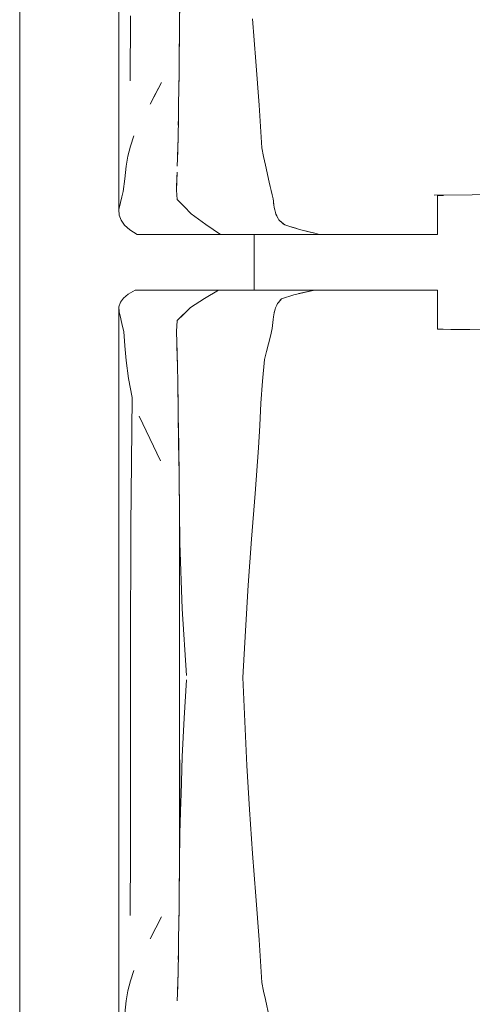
# Model space of a CAD drawing. Header units: millimetres. Extents: x -261 to 187, y -214 to 106.
# Tile 855 of 1056: x -198.355 to -198.029, y 6.798 to 7.508. Entities that reach past the tile are written whole.
import ezdxf

# ---------------------------------------------------------------- set-up
doc = ezdxf.new("R2010")
doc.units = ezdxf.units.MM
doc.header["$LTSCALE"] = 0.005
doc.header["$MEASUREMENT"] = 0
doc.layers.add('IFC-Elemento de mobília-Contorno', color=9, linetype='Continuous', lineweight=5)
doc.layers.add('IFC-Laje-Contorno', color=9, linetype='Continuous', lineweight=5)

msp = doc.modelspace()

# ---------------------------------------------------------------- linework, layer by layer
at = {"layer": 'IFC-Elemento de mobília-Contorno', "lineweight": 5}
for p, q in [((-198.24019, 7.49608), (-198.24019, 7.75719)), ((-198.28391, 7.5385), (-198.28383, 7.37088)), ((-198.24013, 7.5014), (-198.23988, 7.52287)), ((-198.27582, 7.4634), (-198.2754, 7.5102)), ((-198.1875, 7.50826), (-198.18509, 7.47736)), ((-198.2404, 7.47936), (-198.24013, 7.5014)), ((-198.24039, 7.48001), (-198.24019, 7.49608)), ((-198.24052, 7.46976), (-198.24039, 7.48001)), ((-198.24044, 7.47586), (-198.2404, 7.47936)), ((-198.18509, 7.47736), (-198.18283, 7.44586)), ((-198.24067, 7.45795), (-198.24052, 7.46976)), ((-198.24066, 7.45824), (-198.24055, 7.46759)), ((-198.26122, 7.4467), (-198.25324, 7.46241)), ((-198.25723, 7.45456), (-198.25324, 7.46241)), ((-198.26122, 7.4467), (-198.25723, 7.45456)), ((-198.24083, 7.44615), (-198.24067, 7.45795)), ((-198.24075, 7.45227), (-198.24066, 7.45824)), ((-198.24101, 7.43524), (-198.24083, 7.44615)), ((-198.24096, 7.43737), (-198.24087, 7.44371)), ((-198.18283, 7.44586), (-198.1819, 7.43054)), ((-198.24119, 7.42432), (-198.24101, 7.43524)), ((-198.24107, 7.43169), (-198.24096, 7.43737)), ((-198.1819, 7.43054), (-198.18096, 7.41521)), ((-198.27559, 7.41645), (-198.27309, 7.42394)), ((-198.24149, 7.41318), (-198.24119, 7.42432)), ((-198.24136, 7.41668), (-198.24126, 7.42169)), ((-198.27747, 7.40913), (-198.27559, 7.41645)), ((-198.2418, 7.40203), (-198.24149, 7.41318)), ((-198.24163, 7.40812), (-198.24136, 7.41668)), ((-198.18096, 7.41521), (-198.17963, 7.40905)), ((-198.27864, 7.40202), (-198.27747, 7.40913)), ((-198.17963, 7.40905), (-198.1783, 7.40288)), ((-198.27967, 7.39292), (-198.27864, 7.40202)), ((-198.24219, 7.39129), (-198.24197, 7.39777)), ((-198.1783, 7.40288), (-198.17563, 7.39055)), ((-198.2807, 7.38383), (-198.27967, 7.39292)), ((-198.24241, 7.38481), (-198.24219, 7.39129)), ((-198.2424, 7.38605), (-198.2421, 7.39404)), ((-198.2421, 7.39404), (-198.24204, 7.39552)), ((-198.17563, 7.39055), (-198.1749, 7.38751)), ((-198.28174, 7.37989), (-198.2807, 7.38383)), ((-198.24241, 7.38481), (-198.24184, 7.37809)), ((-198.2424, 7.38605), (-198.24238, 7.38576)), ((-198.1749, 7.38751), (-198.17417, 7.38448)), ((-198.17417, 7.38448), (-198.17343, 7.38145)), ((-198.28383, 7.37088), (-198.28278, 7.37596)), ((-198.28278, 7.37596), (-198.28174, 7.37989)), ((-198.24184, 7.37809), (-198.23679, 7.37296)), ((-198.17343, 7.38145), (-198.1727, 7.37841)), ((-198.1727, 7.37841), (-198.17253, 7.37692)), ((-198.17253, 7.37692), (-198.17236, 7.37543)), ((-198.17253, 7.37692), (-198.1722, 7.37393)), ((-198.17236, 7.37543), (-198.1722, 7.37393)), ((-198.05669, 7.38107), (-198.02925, 7.38148)), ((-198.05424, 7.38088), (-198.05206, 7.38088)), ((-198.05424, 7.36607), (-198.05424, 7.38088)), ((-198.05206, 7.38088), (-198.05007, 7.38088)), ((-198.02925, 7.38148), (-198.01573, 7.38173)), ((-198.28383, 7.37088), (-198.28369, 7.36677)), ((-198.23679, 7.37296), (-198.23174, 7.36783)), ((-198.1722, 7.37393), (-198.17203, 7.37244)), ((-198.17203, 7.37244), (-198.17101, 7.36867)), ((-198.17203, 7.37244), (-198.17169, 7.37118)), ((-198.17101, 7.36867), (-198.17067, 7.36741)), ((-198.28369, 7.36677), (-198.28231, 7.36305)), ((-198.28231, 7.36305), (-198.27982, 7.3595)), ((-198.23174, 7.36783), (-198.2212, 7.35999)), ((-198.17067, 7.36741), (-198.17018, 7.36639)), ((-198.17067, 7.36741), (-198.1692, 7.36433)), ((-198.17018, 7.36639), (-198.16969, 7.36536)), ((-198.1692, 7.36433), (-198.16871, 7.3633)), ((-198.16871, 7.3633), (-198.1665, 7.36151)), ((-198.16871, 7.3633), (-198.1676, 7.3624)), ((-198.1676, 7.3624), (-198.1665, 7.36151)), ((-198.1665, 7.36151), (-198.16539, 7.36061)), ((-198.1665, 7.36151), (-198.16428, 7.35971)), ((-198.05424, 7.35282), (-198.05424, 7.36607)), ((-198.27982, 7.3595), (-198.27599, 7.3561)), ((-198.27599, 7.3561), (-198.27333, 7.35446)), ((-198.27333, 7.35446), (-198.27067, 7.35282)), ((-198.2212, 7.35999), (-198.2107, 7.35282)), ((-198.16539, 7.36061), (-198.16428, 7.35971)), ((-198.16428, 7.35971), (-198.16143, 7.35883)), ((-198.16143, 7.35883), (-198.15288, 7.35619)), ((-198.16143, 7.35883), (-198.15858, 7.35795)), ((-198.16143, 7.35883), (-198.15573, 7.35708)), ((-198.15858, 7.35795), (-198.15573, 7.35708)), ((-198.15288, 7.35619), (-198.14274, 7.35367)), ((-198.15288, 7.35619), (-198.14612, 7.35451)), ((-198.14612, 7.35451), (-198.14274, 7.35367)), ((-198.27067, 7.35282), (-198.2107, 7.35282)), ((-198.2107, 7.35282), (-198.16942, 7.35282)), ((-198.18647, 7.31275), (-198.18647, 7.35282)), ((-198.16942, 7.35282), (-198.13936, 7.35282)), ((-198.14274, 7.35367), (-198.13936, 7.35282)), ((-198.13936, 7.35282), (-198.13738, 7.35282)), ((-198.13738, 7.35282), (-198.13543, 7.35282)), ((-198.13543, 7.35282), (-198.1335, 7.35282)), ((-198.1335, 7.35282), (-198.13158, 7.35282)), ((-198.13158, 7.35282), (-198.12966, 7.35282)), ((-198.12966, 7.35282), (-198.12774, 7.35282)), ((-198.12774, 7.35282), (-198.12581, 7.35282)), ((-198.12581, 7.35282), (-198.12386, 7.35282)), ((-198.12386, 7.35282), (-198.12188, 7.35282)), ((-198.12188, 7.35282), (-198.11987, 7.35282)), ((-198.11987, 7.35282), (-198.11781, 7.35282)), ((-198.11781, 7.35282), (-198.1157, 7.35282)), ((-198.1157, 7.35282), (-198.11355, 7.35282)), ((-198.11355, 7.35282), (-198.11136, 7.35282)), ((-198.11136, 7.35282), (-198.10916, 7.35282)), ((-198.10916, 7.35282), (-198.10698, 7.35282)), ((-198.10698, 7.35282), (-198.10483, 7.35282)), ((-198.10483, 7.35282), (-198.10272, 7.35282)), ((-198.10272, 7.35282), (-198.10069, 7.35282)), ((-198.10069, 7.35282), (-198.09875, 7.35282)), ((-198.09875, 7.35282), (-198.09692, 7.35282)), ((-198.09692, 7.35282), (-198.09519, 7.35282)), ((-198.09519, 7.35282), (-198.09353, 7.35282)), ((-198.09353, 7.35282), (-198.0919, 7.35282)), ((-198.0919, 7.35282), (-198.09028, 7.35282)), ((-198.09028, 7.35282), (-198.08863, 7.35282)), ((-198.08863, 7.35282), (-198.08691, 7.35282)), ((-198.08691, 7.35282), (-198.0851, 7.35282)), ((-198.0851, 7.35282), (-198.08316, 7.35282)), ((-198.08316, 7.35282), (-198.08108, 7.35282)), ((-198.08108, 7.35282), (-198.0789, 7.35282)), ((-198.0789, 7.35282), (-198.07661, 7.35282)), ((-198.07661, 7.35282), (-198.07423, 7.35282)), ((-198.07423, 7.35282), (-198.07178, 7.35282)), ((-198.07178, 7.35282), (-198.06927, 7.35282)), ((-198.06927, 7.35282), (-198.06672, 7.35282)), ((-198.06672, 7.35282), (-198.06413, 7.35282)), ((-198.06413, 7.35282), (-198.06155, 7.35282)), ((-198.06155, 7.35282), (-198.05902, 7.35282)), ((-198.05902, 7.35282), (-198.05657, 7.35282)), ((-198.05657, 7.35282), (-198.05424, 7.35282)), ((-198.27709, 7.30996), (-198.27223, 7.31275)), ((-198.27223, 7.31275), (-198.21198, 7.31275)), ((-198.22208, 7.30681), (-198.21198, 7.31275)), ((-198.21198, 7.31275), (-198.14282, 7.31275)), ((-198.19672, 7.31275), (-198.18647, 7.31275)), ((-198.15785, 7.30942), (-198.14282, 7.31275)), ((-198.1541, 7.31025), (-198.14282, 7.31275)), ((-198.1541, 7.31025), (-198.14658, 7.31192)), ((-198.14658, 7.31192), (-198.14282, 7.31275)), ((-198.14452, 7.31275), (-198.14151, 7.31275)), ((-198.14282, 7.31275), (-198.14085, 7.31275)), ((-198.14151, 7.31275), (-198.13869, 7.31275)), ((-198.14085, 7.31275), (-198.13887, 7.31275)), ((-198.13887, 7.31275), (-198.13691, 7.31275)), ((-198.13691, 7.31275), (-198.13498, 7.31275)), ((-198.13498, 7.31275), (-198.13306, 7.31275)), ((-198.13306, 7.31275), (-198.13115, 7.31275)), ((-198.13115, 7.31275), (-198.12925, 7.31275)), ((-198.12925, 7.31275), (-198.12734, 7.31275)), ((-198.12734, 7.31275), (-198.12542, 7.31275)), ((-198.12542, 7.31275), (-198.12348, 7.31275)), ((-198.12348, 7.31275), (-198.12151, 7.31275)), ((-198.12151, 7.31275), (-198.11951, 7.31275)), ((-198.11951, 7.31275), (-198.11746, 7.31275)), ((-198.11746, 7.31275), (-198.11536, 7.31275)), ((-198.11536, 7.31275), (-198.11321, 7.31275)), ((-198.11321, 7.31275), (-198.11104, 7.31275)), ((-198.11104, 7.31275), (-198.10886, 7.31275)), ((-198.10886, 7.31275), (-198.10669, 7.31275)), ((-198.10669, 7.31275), (-198.10456, 7.31275)), ((-198.10456, 7.31275), (-198.10248, 7.31275)), ((-198.10248, 7.31275), (-198.10047, 7.31275)), ((-198.10047, 7.31275), (-198.09856, 7.31275)), ((-198.09856, 7.31275), (-198.09675, 7.31275)), ((-198.09675, 7.31275), (-198.09504, 7.31275)), ((-198.09504, 7.31275), (-198.09339, 7.31275)), ((-198.09339, 7.31275), (-198.09179, 7.31275)), ((-198.09179, 7.31275), (-198.09017, 7.31275)), ((-198.09017, 7.31275), (-198.08853, 7.31275)), ((-198.08853, 7.31275), (-198.08682, 7.31275)), ((-198.08682, 7.31275), (-198.08501, 7.31275)), ((-198.08501, 7.31275), (-198.08308, 7.31275)), ((-198.08308, 7.31275), (-198.08102, 7.31275)), ((-198.08102, 7.31275), (-198.07885, 7.31275)), ((-198.07885, 7.31275), (-198.07657, 7.31275)), ((-198.07657, 7.31275), (-198.07422, 7.31275)), ((-198.07422, 7.31275), (-198.07178, 7.31275)), ((-198.07178, 7.31275), (-198.06929, 7.31275)), ((-198.06929, 7.31275), (-198.06675, 7.31275)), ((-198.06675, 7.31275), (-198.06419, 7.31275)), ((-198.06419, 7.31275), (-198.06163, 7.31275)), ((-198.06163, 7.31275), (-198.05911, 7.31275)), ((-198.05911, 7.31275), (-198.05667, 7.31275)), ((-198.05667, 7.31275), (-198.05435, 7.31275)), ((-198.05435, 7.2995), (-198.05435, 7.31275)), ((-198.28268, 7.30405), (-198.28049, 7.30709)), ((-198.28049, 7.30709), (-198.27709, 7.30996)), ((-198.23223, 7.30014), (-198.22208, 7.30681)), ((-198.16888, 7.30392), (-198.16663, 7.30657)), ((-198.16888, 7.30392), (-198.16813, 7.3048)), ((-198.16813, 7.3048), (-198.16663, 7.30657)), ((-198.16813, 7.3048), (-198.16738, 7.30569)), ((-198.16738, 7.30569), (-198.16663, 7.30657)), ((-198.16663, 7.30657), (-198.16443, 7.30728)), ((-198.16443, 7.30728), (-198.16005, 7.30871)), ((-198.16005, 7.30871), (-198.15785, 7.30942)), ((-198.28393, 7.1473), (-198.28382, 7.30073)), ((-198.28382, 7.30073), (-198.28268, 7.30405)), ((-198.28382, 7.30073), (-198.28374, 7.29703)), ((-198.24184, 7.29089), (-198.23223, 7.30014)), ((-198.23704, 7.29552), (-198.23223, 7.30014)), ((-198.17191, 7.29629), (-198.17136, 7.29894)), ((-198.17191, 7.29629), (-198.17163, 7.29762)), ((-198.17136, 7.29894), (-198.17092, 7.29996)), ((-198.17092, 7.29996), (-198.17006, 7.30201)), ((-198.17092, 7.29996), (-198.17049, 7.30099)), ((-198.17006, 7.30201), (-198.16962, 7.30303)), ((-198.16962, 7.30303), (-198.16888, 7.30392)), ((-198.05435, 7.28469), (-198.05435, 7.2995)), ((-198.28374, 7.29703), (-198.28253, 7.29217)), ((-198.28253, 7.29217), (-198.28147, 7.2876)), ((-198.24212, 7.28698), (-198.24184, 7.29089)), ((-198.24212, 7.2869), (-198.24184, 7.29089)), ((-198.24184, 7.29089), (-198.23704, 7.29552)), ((-198.1729, 7.28943), (-198.17268, 7.29153)), ((-198.17268, 7.29153), (-198.17246, 7.29363)), ((-198.17246, 7.29363), (-198.17191, 7.29629)), ((-198.17246, 7.29363), (-198.17218, 7.29496)), ((-198.17218, 7.29496), (-198.17191, 7.29629)), ((-198.28147, 7.2876), (-198.2804, 7.28302)), ((-198.2804, 7.28302), (-198.27952, 7.27255)), ((-198.24241, 7.28307), (-198.24212, 7.28698)), ((-198.2424, 7.28291), (-198.24212, 7.2869)), ((-198.17473, 7.27963), (-198.17334, 7.28522)), ((-198.17334, 7.28522), (-198.17312, 7.28733)), ((-198.17312, 7.28733), (-198.1729, 7.28943)), ((-198.05435, 7.28469), (-198.05216, 7.28469)), ((-198.05435, 7.28464), (-198.04457, 7.2845)), ((-198.05216, 7.28469), (-198.05017, 7.28469)), ((-198.04457, 7.2845), (-198.03098, 7.2843)), ((-198.03098, 7.2843), (-198.01765, 7.28405)), ((-198.2424, 7.28291), (-198.24194, 7.26685)), ((-198.2424, 7.28291), (-198.24217, 7.27488)), ((-198.17612, 7.27404), (-198.17473, 7.27963)), ((-198.27952, 7.27255), (-198.27864, 7.26208)), ((-198.24218, 7.27527), (-198.24196, 7.26748)), ((-198.24205, 7.27062), (-198.24194, 7.26685)), ((-198.17751, 7.26845), (-198.17612, 7.27404)), ((-198.27864, 7.26208), (-198.27696, 7.249)), ((-198.24196, 7.26748), (-198.24171, 7.25729)), ((-198.24194, 7.26685), (-198.24168, 7.25604)), ((-198.18028, 7.24712), (-198.17889, 7.26286)), ((-198.17889, 7.26286), (-198.17751, 7.26845)), ((-198.24171, 7.25729), (-198.24146, 7.24709)), ((-198.27696, 7.249), (-198.27418, 7.23534)), ((-198.24146, 7.24709), (-198.24109, 7.22396)), ((-198.24144, 7.24583), (-198.24143, 7.24524)), ((-198.24143, 7.24524), (-198.24119, 7.23041)), ((-198.18166, 7.23137), (-198.18028, 7.24712)), ((-198.27532, 7.14284), (-198.27418, 7.23534)), ((-198.18241, 7.21534), (-198.18166, 7.23137)), ((-198.2692, 7.22206), (-198.25389, 7.18976)), ((-198.2692, 7.22206), (-198.26155, 7.20591)), ((-198.24109, 7.22396), (-198.24081, 7.20311)), ((-198.24108, 7.2231), (-198.24107, 7.22275)), ((-198.24107, 7.22275), (-198.24078, 7.20075)), ((-198.18316, 7.19929), (-198.18241, 7.21534)), ((-198.26155, 7.20591), (-198.25389, 7.18976)), ((-198.24081, 7.20311), (-198.24066, 7.19177)), ((-198.24078, 7.20075), (-198.24047, 7.17761)), ((-198.18572, 7.1663), (-198.18316, 7.19929)), ((-198.24066, 7.19177), (-198.24051, 7.18042)), ((-198.24051, 7.18042), (-198.24045, 7.17586)), ((-198.24047, 7.17761), (-198.24017, 7.15398)), ((-198.24042, 7.17327), (-198.24019, 7.15605)), ((-198.18836, 7.1335), (-198.18572, 7.1663)), ((-198.24019, 6.89493), (-198.24019, 7.15605)), ((-198.24017, 7.15398), (-198.23988, 7.13083)), ((-198.28393, 7.1473), (-198.28391, 6.93736)), ((-198.27562, 7.05046), (-198.27532, 7.14284)), ((-198.23988, 7.13083), (-198.23835, 7.08317)), ((-198.19074, 7.10022), (-198.18836, 7.1335)), ((-198.19267, 7.06735), (-198.19074, 7.10022)), ((-198.23835, 7.08317), (-198.23527, 7.03517)), ((-198.19447, 7.03387), (-198.19267, 7.06735)), ((-198.27562, 7.05046), (-198.27542, 6.96232)), ((-198.23675, 7.0044), (-198.23527, 7.03205)), ((-198.19447, 7.03387), (-198.1931, 7.00203)), ((-198.23822, 6.97675), (-198.23675, 7.0044)), ((-198.1931, 7.00203), (-198.19167, 6.9705)), ((-198.23988, 6.92173), (-198.23988, 6.97458)), ((-198.23905, 6.94924), (-198.23822, 6.97675)), ((-198.19167, 6.9705), (-198.18969, 6.93864)), ((-198.27542, 6.96232), (-198.2754, 6.90905)), ((-198.23988, 6.92173), (-198.2392, 6.94444)), ((-198.2392, 6.94444), (-198.23905, 6.94924)), ((-198.28391, 6.93736), (-198.28383, 6.76973)), ((-198.18969, 6.93864), (-198.1875, 6.90712)), ((-198.24013, 6.90026), (-198.23988, 6.92173)), ((-198.27582, 6.86225), (-198.2754, 6.90905)), ((-198.2404, 6.87821), (-198.24013, 6.90026)), ((-198.1875, 6.90712), (-198.18509, 6.87621)), ((-198.24039, 6.87887), (-198.24019, 6.89493)), ((-198.24052, 6.86861), (-198.24039, 6.87887)), ((-198.24044, 6.87472), (-198.2404, 6.87821)), ((-198.18509, 6.87621), (-198.18283, 6.84471)), ((-198.24067, 6.85681), (-198.24052, 6.86861)), ((-198.24066, 6.8571), (-198.24055, 6.86644)), ((-198.26122, 6.84555), (-198.25324, 6.86127)), ((-198.25723, 6.85341), (-198.25324, 6.86127)), ((-198.26122, 6.84555), (-198.25723, 6.85341)), ((-198.24083, 6.845), (-198.24067, 6.85681)), ((-198.24075, 6.85112), (-198.24066, 6.8571)), ((-198.24101, 6.83409), (-198.24083, 6.845)), ((-198.18283, 6.84471), (-198.1819, 6.82939)), ((-198.24096, 6.83622), (-198.24087, 6.84257)), ((-198.24119, 6.82318), (-198.24101, 6.83409)), ((-198.24107, 6.83055), (-198.24096, 6.83622)), ((-198.1819, 6.82939), (-198.18096, 6.81407)), ((-198.27559, 6.8153), (-198.27309, 6.8228)), ((-198.24149, 6.81203), (-198.24119, 6.82318)), ((-198.27747, 6.80798), (-198.27559, 6.8153)), ((-198.24163, 6.80698), (-198.24136, 6.81554)), ((-198.24136, 6.81554), (-198.24126, 6.82055)), ((-198.27864, 6.80088), (-198.27747, 6.80798)), ((-198.2418, 6.80088), (-198.24149, 6.81203)), ((-198.18096, 6.81407), (-198.17963, 6.8079)), ((-198.17963, 6.8079), (-198.1783, 6.80174)), ((-198.27967, 6.79178), (-198.27864, 6.80088)), ((-198.1783, 6.80174), (-198.17563, 6.7894))]:
    msp.add_line(p, q, dxfattribs=at)
at = {"layer": 'IFC-Laje-Contorno', "lineweight": 5}
msp.add_line((-198.35535, 4.21523), (-198.35535, 17.25477), dxfattribs=at)

doc.saveas('drawing.dxf')
